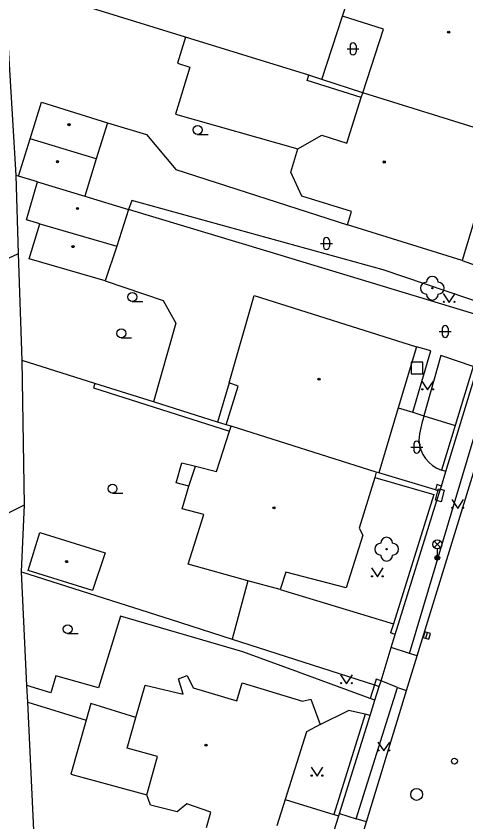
# Model space of a CAD drawing. Extents: x -600391 to -599491, y -1160176 to -1159402.
# Drawn here: x -600023.5 to -599985.5, y -1159594.4 to -1159526.5 of the extents above; entities that cross this region are included whole.
import ezdxf

# ---------------------------------------------------------------- set-up
doc = ezdxf.new("R2010")
doc.units = 0
for name, color, linetype in [('Level 10', 7, 'Continuous'), ('Level 11', 7, 'Continuous'), ('Level 22', 7, 'Continuous'), ('Level 26', 7, 'Continuous'), ('Level 27', 7, 'Continuous'), ('Level 28', 7, 'Continuous'), ('Level 33', 7, 'Continuous'), ('Level 36', 7, 'Continuous'), ('Level 39', 7, 'Continuous'), ('Level 5', 7, 'Continuous'), ('Level 51', 7, 'Continuous'), ('Level 52', 7, 'Continuous'), ('Level 7', 7, 'Continuous'), ('Level 8', 7, 'Continuous')]:
    doc.layers.add(name, color=color, linetype=linetype)

msp = doc.modelspace()

# ---------------------------------------------------------------- linework, layer by layer
at = {"layer": 'Level 10'}
for points in [[(-599989.62, -1159580.45), (-599982.36, -1159556.88)], [(-599990.51, -1159583.35), (-599989.62, -1159580.45)], [(-599993.9, -1159594.44), (-599990.51, -1159583.35)], [(-599994.76, -1159597.33), (-599993.9, -1159594.44)]]:
    msp.add_lwpolyline(points, dxfattribs=at)
at = {"layer": 'Level 11'}
for points in [[(-600009.17, -1159528.26), (-600009.85, -1159530.46), (-600008.8, -1159530.79), (-600010.02, -1159534.75), (-599999.69, -1159537.67)], [(-600015.76, -1159535.47), (-600012.48, -1159536.46), (-600009.99, -1159539.43), (-599995.5, -1159544.08)], [(-599992.47, -1159547.88), (-600013.7, -1159542.02), (-600013.99, -1159542.79)], [(-599985.82, -1159547.1), (-599982.66, -1159548.23)], [(-599983.5, -1159550.91), (-599992.47, -1159547.88)], [(-600015.95, -1159548.81), (-600011.05, -1159550.48), (-600009.99, -1159552.39), (-600011.88, -1159559.02)], [(-599989.98, -1159559.9), (-599988.46, -1159554.7), (-599989.68, -1159554.38)], [(-599984.88, -1159556.03), (-599987.6, -1159555.1), (-599989.04, -1159560.2)], [(-599990.26, -1159580.24), (-599983.18, -1159556.61)], [(-600005.5, -1159557.42), (-600006.48, -1159560.72)], [(-599991.21, -1159559.52), (-599989.98, -1159559.9), (-599989.04, -1159560.2), (-599986.41, -1159561.02)], [(-600005.73, -1159560.95), (-600006.48, -1159560.72)], [(-599988.07, -1159566.44), (-599992.85, -1159565.01)], [(-599987.86, -1159566.51), (-599988.07, -1159566.44)], [(-599988.06, -1159567.31), (-599987.86, -1159566.51)], [(-599987.86, -1159566.51), (-599987.82, -1159566.34)], [(-599987.69, -1159566.56), (-599987.86, -1159566.51)], [(-599987.82, -1159566.34), (-599987.64, -1159566.39)], [(-599987.64, -1159566.39), (-599987.33, -1159566.47)], [(-599987.33, -1159566.47), (-599987.58, -1159567.44)], [(-599987.94, -1159567.34), (-599988.06, -1159567.31)], [(-599987.58, -1159567.44), (-599987.94, -1159567.34)], [(-600003.9, -1159574.1), (-600005.25, -1159579.03)], [(-600001.17, -1159574.85), (-599991.61, -1159577.73)], [(-600004.34, -1159580.11), (-600014.68, -1159577.1), (-600016.53, -1159583.13), (-600020.13, -1159582.13), (-600020.55, -1159583.56), (-600022.57, -1159582.93)], [(-599999.64, -1159581.82), (-600004.34, -1159580.11)], [(-599990.26, -1159580.24), (-599991.8, -1159579.73)], [(-599989.62, -1159580.45), (-599990.26, -1159580.24)], [(-599993.58, -1159584.03), (-599999.64, -1159581.82)], [(-599991.27, -1159583.1), (-599992.66, -1159582.56)], [(-599994.75, -1159594.18), (-599991.27, -1159583.1)], [(-599991.27, -1159583.1), (-599990.51, -1159583.35)], [(-600022.5, -1159584.36), (-600017.56, -1159585.86)], [(-600013.36, -1159585.65), (-600017.16, -1159584.47), (-600017.56, -1159585.86), (-600018.87, -1159590.42), (-600012.45, -1159592.15)], [(-600012.45, -1159592.15), (-600011.55, -1159588.93), (-600014.1, -1159588.23), (-600013.36, -1159585.65)], [(-599997.79, -1159586.22), (-599995.4, -1159585.05)], [(-599994, -1159585.37), (-599995.4, -1159585.05)], [(-600000.77, -1159592.57), (-599996.64, -1159593.82)], [(-599996.17, -1159593.75), (-599994.75, -1159594.18)], [(-599993.9, -1159594.44), (-599994.75, -1159594.18)]]:
    msp.add_lwpolyline(points, dxfattribs=at)
for centre, radius, start, end in [((-599976.672, -1159563.935), 12.92, 163.19613, 172.46095), ((-599986.589, -1159562.05), 2.898, 183.75749, 250.41418)]:
    msp.add_arc(centre, radius, start, end, dxfattribs=at)
at = {"layer": 'Level 22'}
for centre in [(-599988.33, -1159549.43), (-599992.19, -1159571.44)]:
    msp.add_circle(centre, 0.05, dxfattribs=at)
for centre, start, end in [((-599988.83, -1159549.43), 90, 270), ((-599988.33, -1159548.93), 0, 180), ((-599987.83, -1159549.43), 270, 90), ((-599988.33, -1159549.93), 180, 0), ((-599992.19, -1159570.94), 0, 180), ((-599992.69, -1159571.44), 90, 270), ((-599991.69, -1159571.44), 270, 90), ((-599992.19, -1159571.94), 180, 0)]:
    msp.add_arc(centre, 0.5, start, end, dxfattribs=at)
at = {"layer": 'Level 26'}
msp.add_lwpolyline([(-599990.12, -1159556.66), (-599989.12, -1159556.66), (-599989.12, -1159555.66), (-599990.12, -1159555.66)], close=True, dxfattribs=at)
at = {"layer": 'Level 27'}
msp.add_line((-599988.869, -1159578.96), (-599988.731, -1159578.48), dxfattribs=at)
msp.add_lwpolyline([(-599988.629, -1159579.029), (-599988.491, -1159578.549), (-599988.971, -1159578.411), (-599989.109, -1159578.891)], close=True, dxfattribs=at)
msp.add_circle((-599989.66, -1159592.13), 0.5, dxfattribs=at)
at = {"layer": 'Level 28'}
msp.add_circle((-599986.46, -1159589.32), 0.25, dxfattribs=at)
at = {"layer": 'Level 33'}
for p, q in [((-599988.175, -1159571.3), (-599987.645, -1159570.77)), ((-599988.175, -1159570.77), (-599987.645, -1159571.3)), ((-599987.91, -1159571.41), (-599987.91, -1159572.16))]:
    msp.add_line(p, q, dxfattribs=at)
for centre, radius in [((-599987.91, -1159571.035), 0.375), ((-599987.91, -1159572.16), 0.2), ((-599987.91, -1159572.16), 0.145), ((-599987.91, -1159572.16), 0.0876)]:
    msp.add_circle(centre, radius, dxfattribs=at)
at = {"layer": 'Level 36'}
for p, q in [((-599995.526, -1159529.246), (-599994.526, -1159529.246)), ((-599995.276, -1159528.996), (-599995.276, -1159529.496)), ((-599994.776, -1159528.996), (-599994.776, -1159529.496)), ((-600008.15, -1159536.455), (-600007.275, -1159536.455)), ((-599997.526, -1159545.416), (-599997.526, -1159545.916)), ((-599997.026, -1159545.416), (-599997.026, -1159545.916)), ((-599997.776, -1159545.666), (-599996.776, -1159545.666)), ((-600013.67, -1159550.545), (-600012.795, -1159550.545)), ((-599987.496, -1159552.836), (-599987.496, -1159553.336)), ((-599986.996, -1159552.836), (-599986.996, -1159553.336)), ((-600014.6, -1159553.615), (-600013.725, -1159553.615)), ((-599987.746, -1159553.086), (-599986.746, -1159553.086)), ((-599989.896, -1159562.586), (-599989.896, -1159563.086)), ((-599989.396, -1159562.586), (-599989.396, -1159563.086)), ((-599990.146, -1159562.836), (-599989.146, -1159562.836)), ((-600015.34, -1159566.715), (-600014.465, -1159566.715)), ((-600019.13, -1159578.565), (-600018.255, -1159578.565))]:
    msp.add_line(p, q, dxfattribs=at)
for points in [[(-599987.41, -1159549.88), (-599986.91, -1159550.63), (-599986.41, -1159549.88)], [(-599989.23, -1159557.26), (-599988.73, -1159558.01), (-599988.23, -1159557.26)], [(-599986.69, -1159567.25), (-599986.19, -1159568), (-599985.69, -1159567.25)], [(-599993.47, -1159573.03), (-599992.97, -1159573.78), (-599992.47, -1159573.03)], [(-599996.08, -1159582.05), (-599995.58, -1159582.8), (-599995.08, -1159582.05)], [(-599992.93, -1159587.71), (-599992.43, -1159588.46), (-599991.93, -1159587.71)], [(-599998.57, -1159589.84), (-599998.07, -1159590.59), (-599997.57, -1159589.84)]]:
    msp.add_lwpolyline(points, dxfattribs=at)
for centre, radius in [((-600008.15, -1159536.08), 0.375), ((-600013.67, -1159550.17), 0.375), ((-599987.36, -1159550.58), 0.05), ((-599986.461, -1159550.58), 0.05), ((-600014.6, -1159553.24), 0.375), ((-599989.18, -1159557.96), 0.05), ((-599988.281, -1159557.96), 0.05), ((-600015.34, -1159566.34), 0.375), ((-599986.64, -1159567.95), 0.05), ((-599985.741, -1159567.95), 0.05), ((-599993.42, -1159573.73), 0.05), ((-599992.521, -1159573.73), 0.05), ((-600019.13, -1159578.19), 0.375), ((-599996.03, -1159582.75), 0.05), ((-599995.131, -1159582.75), 0.05), ((-599992.88, -1159588.41), 0.05), ((-599991.981, -1159588.41), 0.05), ((-599998.52, -1159590.54), 0.05), ((-599997.621, -1159590.54), 0.05)]:
    msp.add_circle(centre, radius, dxfattribs=at)
for centre, start, end in [((-599995.026, -1159528.996), 0, 180), ((-599995.026, -1159529.496), 180, 0), ((-599997.276, -1159545.416), 0, 180), ((-599997.276, -1159545.916), 180, 0), ((-599987.246, -1159552.836), 0, 180), ((-599987.246, -1159553.336), 180, 0), ((-599989.646, -1159562.586), 0, 180), ((-599989.646, -1159563.086), 180, 0)]:
    msp.add_arc(centre, 0.25, start, end, dxfattribs=at)
at = {"layer": 'Level 39'}
for centre, radius in [((-599986.95, -1159527.83), 0.09), ((-599986.95, -1159527.83), 0.0398), ((-600019.02, -1159535.64), 0.09), ((-600019.02, -1159535.64), 0.0398), ((-600019.99, -1159538.76), 0.09), ((-600019.99, -1159538.76), 0.0398), ((-599992.39, -1159538.79), 0.09), ((-599992.39, -1159538.79), 0.0398), ((-600018.3, -1159542.71), 0.09), ((-600018.3, -1159542.71), 0.0398), ((-600018.68, -1159545.92), 0.09), ((-600018.68, -1159545.92), 0.0398), ((-599997.9, -1159557.1), 0.09), ((-599997.9, -1159557.1), 0.0398), ((-600001.71, -1159567.96), 0.09), ((-600001.71, -1159567.96), 0.0398), ((-600019.22, -1159572.49), 0.09), ((-600019.22, -1159572.49), 0.0398), ((-600007.45, -1159587.97), 0.09), ((-600007.45, -1159587.97), 0.0398)]:
    msp.add_circle(centre, radius, dxfattribs=at)
at = {"layer": 'Level 5'}
for points in [[(-599995.92, -1159526.49), (-599994.33, -1159521.82)], [(-599992.45, -1159527.59), (-599995.92, -1159526.49)], [(-599994.19, -1159532.96), (-599992.45, -1159527.59)], [(-599995.56, -1159537.19), (-599994.34, -1159533.35)], [(-599994.34, -1159533.35), (-599994.19, -1159532.96)], [(-599983.54, -1159536.28), (-599994.19, -1159532.96)], [(-599999.69, -1159537.67), (-599997.65, -1159536.53)], [(-599997.65, -1159536.53), (-599995.56, -1159537.19)], [(-600000.28, -1159539.63), (-599999.69, -1159537.67)], [(-599999.34, -1159541.68), (-600000.28, -1159539.63)], [(-599995.17, -1159542.97), (-599999.34, -1159541.68)], [(-599984.38, -1159542.34), (-599985.82, -1159547.1)], [(-599995.5, -1159544.08), (-599995.17, -1159542.97)], [(-599985.82, -1159547.1), (-599995.5, -1159544.08)], [(-600005.5, -1159557.42), (-600003.39, -1159550.04)], [(-600003.39, -1159550.04), (-599989.68, -1159554.38)], [(-599989.68, -1159554.38), (-599991.21, -1159559.52)], [(-600005.73, -1159560.95), (-600004.74, -1159557.68)], [(-600004.74, -1159557.68), (-600005.5, -1159557.42)], [(-599991.21, -1159559.52), (-599992.85, -1159565.01)], [(-600005.33, -1159561.08), (-600005.73, -1159560.95)], [(-600005.47, -1159561.49), (-600005.33, -1159561.08)], [(-599993.08, -1159564.94), (-600005.33, -1159561.08)], [(-600006.55, -1159564.88), (-600005.47, -1159561.49)], [(-600008.9, -1159566.14), (-600008.34, -1159564.45)], [(-600008.34, -1159564.45), (-600006.55, -1159564.88)], [(-599993.08, -1159564.94), (-599993.19, -1159565.41)], [(-599992.85, -1159565.01), (-599993.08, -1159564.94)], [(-599993.19, -1159565.41), (-599994.52, -1159569.67)], [(-600009.46, -1159568.04), (-600008.9, -1159566.14)], [(-600007.63, -1159568.53), (-600009.46, -1159568.04)], [(-600008.94, -1159572.71), (-600007.63, -1159568.53)], [(-599994.52, -1159569.67), (-599994.21, -1159570.25)], [(-599994.21, -1159570.25), (-599995.6, -1159574.7)], [(-600001.17, -1159574.85), (-600003.9, -1159574.1), (-600008.94, -1159572.71)], [(-600000.69, -1159573.38), (-600001.17, -1159574.85)], [(-599995.6, -1159574.7), (-600000.69, -1159573.38)], [(-600009.77, -1159582.37), (-600009.05, -1159582.11)], [(-600009.05, -1159582.11), (-600008.53, -1159583.13)], [(-600013.36, -1159585.65), (-600012.57, -1159582.9)], [(-600012.57, -1159582.9), (-600009.37, -1159583.68)], [(-600009.37, -1159583.68), (-600009.77, -1159582.37)], [(-600004.84, -1159584.23), (-600004.4, -1159582.72)], [(-600004.4, -1159582.72), (-599999.3, -1159584.27)], [(-600008.53, -1159583.13), (-600004.84, -1159584.23)], [(-599999.3, -1159584.27), (-599998.59, -1159584.08)], [(-599998.59, -1159584.08), (-599997.79, -1159586.22)], [(-599997.79, -1159586.22), (-599998.96, -1159586.84)], [(-599998.96, -1159586.84), (-600000.77, -1159592.57)], [(-600012.13, -1159593.03), (-600012.45, -1159592.15)], [(-600009.89, -1159593.6), (-600012.13, -1159593.03)], [(-600009.07, -1159592.91), (-600009.89, -1159593.6)], [(-600007.05, -1159593.62), (-600009.07, -1159592.91)], [(-600000.77, -1159592.57), (-600001.47, -1159594.79)], [(-600007.4, -1159594.93), (-600007.05, -1159593.62)]]:
    msp.add_lwpolyline(points, dxfattribs=at)
at = {"layer": 'Level 51'}
for points in [[(-600023.48, -1159539.93), (-600024.33, -1159525.83)], [(-599998.77, -1159531.47), (-600009.17, -1159528.26), (-600017.47, -1159525.69)], [(-599997.65, -1159531.82), (-599995.92, -1159526.49)], [(-599998.9, -1159531.9), (-599998.77, -1159531.47)], [(-599994.34, -1159533.35), (-599998.9, -1159531.9)], [(-599997.65, -1159531.82), (-599998.77, -1159531.47)], [(-599994.19, -1159532.96), (-599997.65, -1159531.82)], [(-600023.27, -1159539.99), (-600023.48, -1159539.93)], [(-600023.28, -1159546.51), (-600023.48, -1159539.93)], [(-600002.32, -1159546.31), (-600013.99, -1159542.79)], [(-600044.99, -1159556.6), (-600023.28, -1159546.51)], [(-600022.96, -1159555.54), (-600023.28, -1159546.51)], [(-600022.78, -1159567.71), (-600022.96, -1159555.54)], [(-600016.84, -1159557.46), (-600022.96, -1159555.54)], [(-600016.84, -1159557.46), (-600016.96, -1159557.84)], [(-600006.48, -1159560.72), (-600011.88, -1159559.02), (-600016.84, -1159557.46)], [(-600016.96, -1159557.84), (-600005.47, -1159561.49)], [(-600009.96, -1159565.85), (-600009.48, -1159564.17)], [(-600009.48, -1159564.17), (-600008.34, -1159564.45)], [(-600008.9, -1159566.14), (-600009.96, -1159565.85)], [(-600037.91, -1159575.1), (-600032.55, -1159572.48), (-600027.63, -1159570.08), (-600022.78, -1159567.71)], [(-600023.03, -1159573.34), (-600022.78, -1159567.71)], [(-600023.03, -1159573.34), (-600010.4, -1159577.38)], [(-600021.95, -1159595.72), (-600022.5, -1159584.36), (-600022.57, -1159582.93), (-600023.03, -1159573.34)]]:
    msp.add_lwpolyline(points, dxfattribs=at)
at = {"layer": 'Level 52'}
for points in [[(-600022.29, -1159536.84), (-600021.35, -1159533.73)], [(-600021.35, -1159533.73), (-600015.76, -1159535.47)], [(-600015.76, -1159535.47), (-600016.71, -1159538.53)], [(-600023.27, -1159539.99), (-600022.29, -1159536.84)], [(-600016.71, -1159538.53), (-600022.29, -1159536.84)], [(-600016.71, -1159538.53), (-600017.69, -1159541.68)], [(-600021.68, -1159540.47), (-600023.27, -1159539.99)], [(-600022.62, -1159543.67), (-600021.68, -1159540.47)], [(-600021.68, -1159540.47), (-600017.69, -1159541.68)], [(-600017.69, -1159541.68), (-600013.99, -1159542.79)], [(-600013.99, -1159542.79), (-600014.97, -1159545.88)], [(-600021.47, -1159544.01), (-600022.62, -1159543.67)], [(-600022.39, -1159546.95), (-600021.47, -1159544.01)], [(-600021.47, -1159544.01), (-600014.97, -1159545.88)], [(-600014.97, -1159545.88), (-600015.95, -1159548.81)], [(-600015.95, -1159548.81), (-600022.39, -1159546.95)], [(-600022.46, -1159573.24), (-600021.49, -1159570.04)], [(-600021.49, -1159570.04), (-600015.97, -1159571.76)], [(-600015.97, -1159571.76), (-600017.02, -1159574.92)], [(-600017.02, -1159574.92), (-600022.46, -1159573.24)]]:
    msp.add_lwpolyline(points, dxfattribs=at)
at = {"layer": 'Level 7'}
for points in [[(-599983.8, -1159551.91), (-600002.32, -1159546.31)], [(-599987.18, -1159564.89), (-599984.51, -1159556.14)], [(-599984.88, -1159556.03), (-599986.41, -1159561.02)], [(-599986.41, -1159561.02), (-599987.56, -1159564.78)], [(-599987.18, -1159564.89), (-599987.56, -1159564.78)], [(-599993.19, -1159565.41), (-599988.19, -1159566.83), (-599991.61, -1159577.73), (-599991.85, -1159578.51)], [(-599987.94, -1159566), (-599988.07, -1159566.44)], [(-599987.56, -1159566.12), (-599987.94, -1159566)], [(-599987.94, -1159567.34), (-599987.69, -1159566.56)], [(-599987.69, -1159566.56), (-599987.64, -1159566.39)], [(-599987.64, -1159566.39), (-599987.56, -1159566.12)], [(-599991.47, -1159578.63), (-599987.94, -1159567.34)], [(-600010.4, -1159577.38), (-600005.25, -1159579.03), (-599993.22, -1159582.88)], [(-599991.47, -1159578.63), (-599991.85, -1159578.51)], [(-599993.22, -1159582.88), (-599993.58, -1159584.03)], [(-599993.07, -1159582.41), (-599993.22, -1159582.88)], [(-599993.22, -1159582.88), (-599992.81, -1159583.02)], [(-599992.66, -1159582.56), (-599993.07, -1159582.41)], [(-599992.81, -1159583.02), (-599992.66, -1159582.56)], [(-599993.19, -1159584.17), (-599992.81, -1159583.02)], [(-599993.19, -1159584.17), (-599993.58, -1159584.03)], [(-599994, -1159585.37), (-599996.64, -1159593.82)], [(-599996.17, -1159593.75), (-599993.59, -1159585.46)], [(-599993.59, -1159585.46), (-599994, -1159585.37)], [(-599996.64, -1159593.82), (-599996.23, -1159593.94)], [(-599996.23, -1159593.94), (-599996.17, -1159593.75)]]:
    msp.add_lwpolyline(points, dxfattribs=at)
at = {"layer": 'Level 8'}
for points in [[(-599987.56, -1159566.12), (-599987.18, -1159564.89)], [(-599992.66, -1159582.56), (-599991.8, -1159579.73), (-599991.47, -1159578.63)], [(-599993.59, -1159585.46), (-599993.19, -1159584.17)], [(-599997.03, -1159596.49), (-599996.23, -1159593.94)]]:
    msp.add_lwpolyline(points, dxfattribs=at)

doc.saveas('drawing.dxf')
